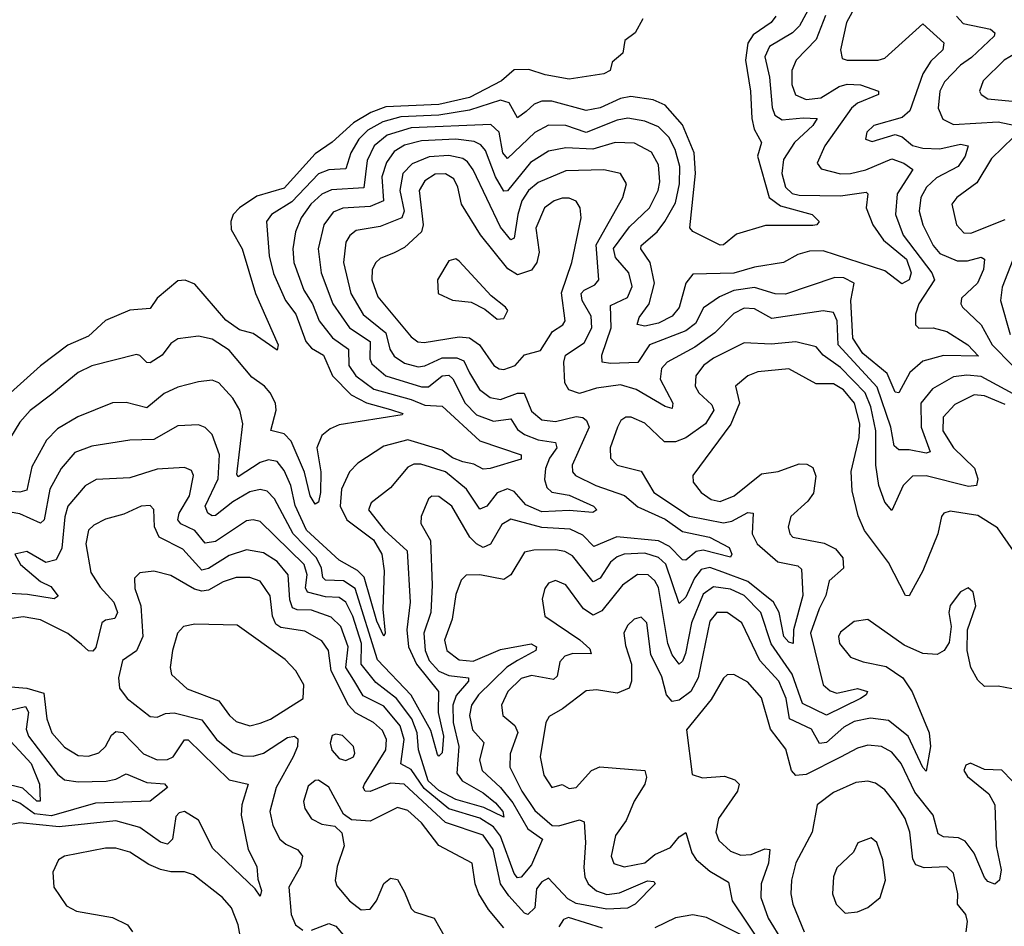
# Model space of a CAD drawing. Extents: x 1678431 to 1860718, y 384618 to 522882.
# Tile 265 of 473: x 1736295 to 1739163, y 498631 to 501273. Entities that reach past the tile are written whole.
import ezdxf

# ---------------------------------------------------------------- set-up
doc = ezdxf.new("R2010")
doc.units = 0

msp = doc.modelspace()

# ---------------------------------------------------------------- linework, layer by layer
at = {"layer": '0CON10XD'}
for points in [[(1738609, 501335), (1738565.6, 501255), (1738545.1, 501234.9), (1738479, 501195), (1738465.2, 501165), (1738479, 501105), (1738486.6, 501016.6), (1738494.6, 500994.6), (1738515, 500981.2), (1738576.5, 500986.5), (1738617.1, 500985), (1738605.2, 500965), (1738551, 500915), (1738519, 500865), (1738514.2, 500825), (1738525, 500784.7), (1738545, 500766.7), (1738565, 500761.7), (1738685, 500759.5), (1738759.8, 500769.8), (1738765.3, 500765), (1738760.3, 500725), (1738779.4, 500675), (1738810.5, 500630.5), (1738877.2, 500575), (1738891.4, 500535), (1738885.7, 500515), (1738863.6, 500503.6), (1738815, 500540.7), (1738635, 500599.1), (1738595, 500598.1), (1738561.5, 500588.5), (1738519.2, 500565), (1738435, 500551.7), (1738375, 500534.6), (1738255, 500530.9), (1738235, 500505.5), (1738215, 500434.5), (1738195, 500408.6), (1738155, 500388.8), (1738115, 500380.2), (1738092.7, 500385), (1738098.8, 500405), (1738128.3, 500445), (1738143.6, 500505), (1738130.8, 500565), (1738104.3, 500605), (1738104.8, 500615), (1738151, 500655), (1738173.8, 500685), (1738205, 500739.6), (1738216.6, 500795), (1738217, 500845), (1738203.4, 500895), (1738185, 500930.5), (1738155, 500960.2), (1738115, 500977.6), (1738065.8, 500985.8), (1738035, 500980), (1737945, 500943.8), (1737885, 500964.8), (1737835, 500965.9), (1737795, 500944), (1737715, 500868), (1737701.4, 500885), (1737690.7, 500945), (1737667.1, 500967.1), (1737435, 500957.3), (1737365, 500936), (1737327, 500905), (1737307, 500863), (1737296.8, 500783.2), (1737202.9, 500777.1), (1737175, 500764.5), (1737142.8, 500735), (1737114.8, 500695), (1737098, 500655), (1737090, 500605), (1737093.4, 500565), (1737122.2, 500485), (1737147.9, 500445), (1737166.9, 500395), (1737205.7, 500345.7), (1737252.6, 500312.6), (1737253.2, 500265), (1737273.8, 500235), (1737326.2, 500196.2), (1737435, 500166.5), (1737475, 500149.5), (1737525, 500146.5), (1737635, 500046), (1737755.5, 500005), (1737755, 499991.9), (1737664.8, 499965.2), (1737645, 499963.5), (1737617.3, 499977.3), (1737585, 499984), (1737555, 499996), (1737525, 500018.8), (1737425, 500048.2), (1737355, 500030.3), (1737279.7, 499980.3), (1737254.8, 499955.2), (1737232.2, 499905), (1737228.2, 499855), (1737247.7, 499815), (1737325, 499757.2), (1737349.3, 499715), (1737356.3, 499666.3), (1737352.7, 499555), (1737359.1, 499485), (1737355, 499476), (1737335, 499520.4), (1737297.9, 499647.9), (1737278.1, 499668.1), (1737225, 499697.4), (1737129.9, 499785), (1737096.7, 499856.7), (1737084.6, 499915), (1737065, 499959.2), (1737045, 499985.3), (1737019.5, 499990.5), (1736995, 499982), (1736930.8, 499940.8), (1736927.3, 499947.3), (1736944.7, 500094.7), (1736936.1, 500135), (1736915, 500170), (1736875, 500214.5), (1736855, 500222.5), (1736815, 500217.8), (1736755, 500201.8), (1736715, 500183.6), (1736665, 500142.1), (1736605, 500157.6), (1736565, 500156.5), (1736464.2, 500115.8), (1736405, 500080.5), (1736372.6, 500047.4), (1736330.2, 499969.8), (1736315, 499902), (1736295, 499896.2), (1736255, 499898.6)], [(1738496.8, 501283.2), (1738483.3, 501265), (1738431.3, 501228.7), (1738415.1, 501204.9), (1738408.9, 501155), (1738423.4, 501065), (1738426.8, 500985), (1738433.5, 500953.5), (1738455.4, 500915), (1738444, 500875), (1738477.9, 500755), (1738510.8, 500730.8), (1738603.3, 500705), (1738623.1, 500685), (1738616.7, 500675), (1738605, 500673.1), (1738466.9, 500673.1), (1738382, 500648), (1738345, 500617.1), (1738335, 500615.6), (1738255.3, 500655.3), (1738246.5, 500666.5), (1738263.5, 500825), (1738259.2, 500885), (1738225, 500966.6), (1738175, 501024), (1738139.7, 501039.7), (1738075, 501049.1), (1738045, 501043.1), (1737985, 501016.1), (1737945, 501008.7), (1737845, 501035.2), (1737815, 501035.2), (1737793.3, 501026.7), (1737769.4, 501005), (1737745, 500986.4), (1737720.6, 501030.6), (1737695, 501038), (1737605, 501008.9), (1737515, 500994.9), (1737405, 500989.6), (1737352.7, 500975), (1737309.1, 500950.9), (1737282.3, 500925), (1737258.8, 500885), (1737245, 500837.8), (1737195, 500834.9), (1737165, 500823.9), (1737087.5, 500742.5), (1737028.4, 500705), (1737013.2, 500685), (1737021, 500585), (1737033.6, 500533.6), (1737068.8, 500455), (1737099.1, 500415), (1737128.4, 500335), (1737145, 500315.7), (1737179.4, 500295), (1737205.8, 500235), (1737259.9, 500179.9), (1737305, 500156.4), (1737375, 500137.2), (1737410.8, 500125), (1737408.2, 500121.8), (1737225, 500092.1), (1737199, 500081), (1737175, 500061.5), (1737160.5, 500025), (1737171.6, 499955), (1737171.2, 499895), (1737165, 499867.1), (1737155, 499861.5), (1737140.6, 499885), (1737124.1, 499954.1), (1737085, 500044.8), (1737065, 500065.6), (1737026.1, 500076.1), (1737042.1, 500135), (1737039.4, 500155), (1737024, 500185), (1737007.9, 500205), (1736970.8, 500230.8), (1736905, 500309.5), (1736855, 500341.6), (1736815, 500350.6), (1736755, 500342.9), (1736735, 500329.5), (1736709.3, 500295), (1736675, 500272.7), (1736665, 500273.8), (1736645, 500294.5), (1736635, 500296.9), (1736505, 500264.2), (1736464.8, 500245.2), (1736388.2, 500181.8), (1736325, 500134), (1736295, 500100.4), (1736251.8, 500028.2)], [(1738641.5, 501285), (1738614.9, 501215.1), (1738556.2, 501155), (1738543.6, 501125), (1738544, 501084), (1738554, 501054), (1738585, 501040.3), (1738627.9, 501045), (1738681.8, 501078.2), (1738705, 501084.8), (1738743.4, 501083.4), (1738796.2, 501065), (1738795.7, 501055), (1738735, 501029.7), (1738717.4, 501015), (1738640, 500905), (1738617.9, 500855), (1738628.7, 500838.7), (1738685, 500823.8), (1738715, 500824.2), (1738758.8, 500835), (1738835, 500867.8), (1738870.3, 500855), (1738896, 500836), (1738850, 500765), (1738845.2, 500705), (1738867.5, 500645), (1738951.1, 500535), (1738959.4, 500515), (1738913.6, 500445), (1738903.9, 500415), (1738903.8, 500383.8), (1738913.8, 500373.8), (1738955, 500375.1), (1738995, 500364.4), (1739055.9, 500325), (1739087.8, 500292.2), (1738985.6, 500294.4), (1738925, 500277.5), (1738886.9, 500245), (1738855, 500185.5), (1738845, 500187.8), (1738821.8, 500241.8), (1738750.4, 500300.4), (1738721.1, 500345), (1738715.6, 500455), (1738725.6, 500505), (1738695, 500520.4), (1738668.7, 500521.3)], [(1738719.8, 501295), (1738703.3, 501265), (1738685.3, 501185.3), (1738689.8, 501159.8), (1738704.7, 501154.7), (1738794.8, 501155.2), (1738815, 501160.5), (1738925, 501261.2), (1738986.8, 501205), (1738983.3, 501185), (1738948.2, 501151.8), (1738925.5, 501115), (1738887.5, 501007.5), (1738865, 500988.2), (1738782.2, 500965), (1738762.1, 500945), (1738758.6, 500925), (1738777.6, 500917.6), (1738845, 500938.7), (1738865, 500931.2), (1738895, 500906.7), (1738925, 500898.3), (1738975, 500896.2), (1739035, 500910.5), (1739057.3, 500905), (1739048.1, 500875), (1739028.4, 500845), (1738965, 500812), (1738935.6, 500785), (1738919.3, 500755), (1738914.8, 500715.2), (1738924.9, 500674.9), (1738955, 500614.7), (1738975, 500591.2), (1739025, 500570), (1739055, 500570.6), (1739095, 500581.3), (1739104.5, 500575), (1739101.7, 500545), (1739084.9, 500505.1), (1739038.3, 500461.7), (1739035.5, 500445), (1739040.4, 500435), (1739095, 500383.6), (1739127.3, 500325), (1739185.9, 500265)], [(1739023.3, 501283.3), (1739042.2, 501262.2), (1739122.2, 501245), (1739134.6, 501235), (1739132.5, 501225), (1739067.3, 501162.7), (1739035, 501140.7), (1738988.2, 501091.8), (1738974.8, 501064.8), (1738970.2, 501015), (1738983, 500983), (1739015, 500967), (1739145, 500975.1), (1739195, 500964.2)], [(1738110, 501275), (1738087.5, 501235), (1738057.5, 501212.5), (1738051.2, 501175), (1738020.8, 501149.2), (1738014.2, 501125), (1737996.2, 501115), (1737895, 501099.2), (1737825, 501112.1), (1737777.9, 501127.9), (1737735, 501127), (1737697.5, 501095), (1737605, 501046.6), (1737515, 501026.1), (1737361.5, 501018.5), (1737317.2, 501002.8), (1737267.3, 500972.7), (1737205, 500915.8), (1737155, 500881.6), (1737065, 500781.5), (1736985, 500758.6), (1736935.2, 500725), (1736916.5, 500705), (1736909.4, 500685), (1736911, 500661), (1736942.4, 500605), (1736981.1, 500475), (1737047.3, 500325), (1737045, 500310), (1736975, 500358.5), (1736935, 500369.4), (1736895, 500397.1), (1736805, 500502.3), (1736776.4, 500513.6), (1736755, 500512.1), (1736695, 500461.2), (1736675, 500431.2), (1736615, 500426.2), (1736545, 500396.3), (1736495, 500350.2), (1736435, 500324.1), (1736355, 500264), (1736267.8, 500185)], [(1739195, 501174.3), (1739161.8, 501155), (1739101.2, 501095), (1739090, 501065), (1739094.8, 501054.8), (1739115, 501042.2), (1739185.2, 501035.2)], [(1738668.7, 500521.3), (1738525, 500473), (1738495, 500474), (1738435, 500492.6), (1738375, 500483.5), (1738332.5, 500465), (1738286.8, 500433.2), (1738262.7, 500387.3), (1738235, 500365.7), (1738128.9, 500325), (1738095, 500274.3), (1738015, 500270.6), (1737990.9, 500275), (1737990, 500295), (1738017.2, 500375), (1738015, 500440), (1738065, 500463.5), (1738078.8, 500495), (1738069.2, 500535), (1738030.2, 500580.2), (1738024, 500606), (1738071.2, 500668.8), (1738129, 500725), (1738154.3, 500775), (1738159.5, 500800.5), (1738155, 500850), (1738135, 500886.5), (1738085, 500913), (1738028.8, 500915), (1737964, 500896), (1737885, 500899), (1737835, 500889.6), (1737782.9, 500857.1), (1737715, 500774.3), (1737705, 500773.3), (1737680.9, 500815), (1737651.5, 500891.5), (1737637.8, 500907.8), (1737618.1, 500918.1), (1737565, 500925.1), (1737465, 500919.8), (1737415, 500907.1), (1737385, 500888.8), (1737362.9, 500857.1), (1737349.5, 500815), (1737354.4, 500745), (1737315, 500728.1), (1737236, 500724), (1737207.9, 500712.1), (1737180.4, 500675), (1737163.7, 500605), (1737172.8, 500535), (1737207.1, 500445), (1737254.9, 500374.9), (1737315.5, 500335), (1737314.2, 500285), (1737319.9, 500269.9), (1737360.9, 500235), (1737465, 500202.8), (1737485, 500203.3), (1737525, 500235.2), (1737545, 500237), (1737556.3, 500226.3), (1737592.2, 500155), (1737625, 500121.3), (1737675, 500102.7), (1737725, 500109.8), (1737745, 500079), (1737764.5, 500064.5), (1737805, 500048.3), (1737855, 500041.1), (1737859.3, 500025), (1737837.6, 499995), (1737826.1, 499965), (1737823.4, 499933.4), (1737829.8, 499909.8), (1737845, 499895.7), (1737895, 499887.1), (1737965.5, 499855), (1737975.6, 499845), (1737963.6, 499836.4), (1737895, 499842.7), (1737815, 499838.8), (1737768.8, 499858.8), (1737735, 499897.6), (1737715, 499905.6), (1737685, 499894.3), (1737655, 499855.2), (1737635, 499846.1), (1737595.6, 499905), (1737535, 499954.8), (1737462.6, 499977.4), (1737442.3, 499977.7), (1737425, 499968.9), (1737375, 499908.5), (1737317.9, 499865), (1737310.9, 499845), (1737357.5, 499785), (1737423.6, 499725), (1737432.2, 499575), (1737422.1, 499495), (1737426.7, 499445), (1737450.6, 499395), (1737514.5, 499315), (1737513.6, 499253.6), (1737529, 499185), (1737525, 499136.8), (1737515, 499127.1), (1737511.8, 499131.8), (1737491.9, 499201.9), (1737434.7, 499304.7), (1737337, 499407), (1737272.1, 499615), (1737237.5, 499637.5), (1737185, 499639.1), (1737177.8, 499647.8), (1737173.4, 499675), (1737158.9, 499705), (1737091.5, 499775), (1737036.9, 499876.9), (1737015, 499899), (1736995, 499904), (1736965, 499897.1), (1736915, 499868), (1736865, 499828), (1736855, 499826.7), (1736842.5, 499835), (1736835.2, 499855), (1736872.4, 499935), (1736876.2, 500005), (1736855, 500064.5), (1736835, 500084.6), (1736815, 500092.7), (1736755, 500089.4), (1736685, 500049.8), (1736615, 500047.9), (1736505, 500030), (1736455, 500011.4), (1736415.1, 499964.9), (1736382.5, 499905), (1736365.9, 499815), (1736355, 499805.3), (1736295, 499832.9), (1736245, 499841.8)], [(1739189.2, 500930.8), (1739125, 500868.8), (1739082.2, 500797.8), (1739024.5, 500755), (1739009.2, 500735), (1739023.3, 500675), (1739045, 500651.9), (1739065, 500651), (1739165, 500690.2)], [(1739235, 500157.6), (1739095, 500232.7), (1739052.9, 500237.1), (1739015, 500231.9), (1738952.9, 500197.1), (1738919.8, 500155), (1738920.8, 500085), (1738946.1, 500013.9), (1738935, 500009.6), (1738885, 500019.8), (1738855, 500018.9), (1738841.3, 500031.3), (1738831.9, 500085), (1738791.9, 500202), (1738678.2, 500325), (1738675.4, 500395.4), (1738665, 500419.2), (1738635, 500424), (1738485, 500402.1), (1738435, 500430.6), (1738405, 500432.5), (1738375, 500416.9), (1738319.5, 500360.5), (1738261.3, 500318.7), (1738180.7, 500275), (1738163.9, 500256.1), (1738160.6, 500225), (1738197.4, 500155), (1738195, 500139.4), (1738175, 500145.3), (1738090.4, 500195), (1738045, 500208.5), (1737975, 500199.1), (1737925, 500183.3), (1737894.1, 500194.1), (1737882.3, 500215), (1737879.7, 500275), (1737884.2, 500295), (1737938.9, 500331.1), (1737961.4, 500375), (1737958.7, 500408.7), (1737932.5, 500455), (1737930.2, 500475), (1737938.6, 500485), (1737970.2, 500499.8), (1737981.9, 500515), (1737973.3, 500616.7), (1738051.2, 500755), (1738061.6, 500795), (1738044.4, 500825), (1737995.7, 500835.7), (1737885, 500832.4), (1737805, 500798.9), (1737776.7, 500775), (1737757.5, 500745), (1737745.1, 500705), (1737735, 500636.2), (1737725, 500631.3), (1737695, 500667.8), (1737615.5, 500835), (1737598.8, 500858.8), (1737585, 500868.4), (1737545, 500877.3), (1737487, 500873), (1737437.5, 500852.5), (1737410.2, 500825), (1737402.2, 500775), (1737414.6, 500715), (1737407.8, 500695), (1737345, 500670.4), (1737275, 500658.1), (1737255.8, 500644.2), (1737244.8, 500625), (1737237.8, 500565), (1737259.5, 500475), (1737295, 500414), (1737360.8, 500360.8), (1737372.7, 500312.7), (1737385, 500292.3), (1737415, 500271.6), (1737455, 500261.3), (1737475, 500264.5), (1737525, 500287.9), (1737567.6, 500287.6), (1737588.3, 500278.3), (1737605, 500243.8), (1737634, 500195), (1737665, 500171.5), (1737695, 500166.2), (1737745, 500184.8), (1737764.4, 500184.4), (1737785, 500131.6), (1737815, 500106.8), (1737855, 500102.4), (1737915, 500116.5), (1737935, 500113.2), (1737945.2, 500105), (1737953.6, 500085), (1737903.9, 499975), (1737905.2, 499955.2), (1737913.4, 499945), (1737973.1, 499915), (1738056, 499886), (1738095, 499853.6), (1738175, 499817), (1738225, 499781.1), (1738303.6, 499765), (1738360.8, 499735), (1738369.3, 499715), (1738365, 499706.9), (1738285, 499726.8), (1738265, 499723), (1738235, 499697.9), (1738225, 499698.6), (1738187.4, 499737.4), (1738155, 499754.4), (1738033.7, 499766.3), (1737967.2, 499737.2), (1737935, 499771), (1737898.3, 499788.3), (1737815, 499792.6), (1737725, 499817.5), (1737698.6, 499801.4), (1737666, 499744), (1737645, 499735.2), (1737625, 499745.2), (1737605.9, 499765), (1737553.5, 499855), (1737515, 499883.4), (1737495.3, 499884.7), (1737485, 499876.7), (1737463.8, 499825), (1737463.1, 499805), (1737491.4, 499755), (1737496.5, 499625), (1737492.3, 499545), (1737472, 499485), (1737475.6, 499435), (1737487.6, 499405), (1737515, 499374.4), (1737545, 499361.5), (1737601.8, 499355), (1737601.9, 499345), (1737566.4, 499303.6), (1737555.9, 499275), (1737556.8, 499225), (1737574, 499155), (1737567.6, 499077.6), (1737583.9, 499055), (1737645, 499019.5), (1737680.4, 498990.4)], [(1737705, 500253.6), (1737737.7, 500265), (1737765, 500296.4), (1737811.3, 500308.7), (1737846.2, 500363.8), (1737876.4, 500383.6), (1737883.3, 500395), (1737872.7, 500477.3), (1737902.5, 500565), (1737930.3, 500695), (1737927.3, 500725), (1737915, 500744.5), (1737895, 500752.8), (1737875, 500752.5), (1737851.5, 500745), (1737823.1, 500725), (1737797.6, 500665), (1737807.9, 500595), (1737801.2, 500565), (1737785, 500542.7), (1737745, 500529.5), (1737716.6, 500546.6), (1737636.4, 500646.4), (1737581.3, 500735), (1737571.1, 500785), (1737559.6, 500809.6), (1737535, 500824), (1737505, 500822.3), (1737475, 500803.7), (1737458.4, 500775), (1737469.6, 500675), (1737465.3, 500654.7), (1737415, 500609.4), (1737385, 500593.7), (1737345, 500577.3), (1737331.5, 500565), (1737320.8, 500545), (1737320, 500515), (1737337.7, 500465), (1737435, 500348.4), (1737454.5, 500334.5), (1737472.5, 500332.5), (1737575, 500348.7), (1737605, 500346), (1737633.9, 500325), (1737675.6, 500265.6), (1737690.8, 500255), (1737705, 500253.6)], [(1737685, 500400.6), (1737705, 500402.5), (1737716, 500425), (1737710, 500435), (1737667.9, 500467.9), (1737575, 500569.2), (1737565, 500575.7), (1737545, 500570), (1737512, 500515), (1737513.3, 500475), (1737555, 500455.6), (1737609.7, 500449.7), (1737649.7, 500429.7), (1737685, 500400.6)], [(1739186.9, 500573.1), (1739156.6, 500493.4), (1739151.7, 500455), (1739179.2, 500355)], [(1739015, 500025.6), (1739076.1, 499966.1), (1739085.5, 499935), (1739081.8, 499915), (1739057.9, 499912.1), (1738935, 499943.7), (1738895, 499942.9), (1738867.7, 499915), (1738835, 499842.5), (1738815, 499866.9), (1738797.4, 499915), (1738788.5, 499975), (1738788.3, 500075), (1738774.2, 500145), (1738757.7, 500185), (1738685, 500259.6), (1738634.9, 500294.9), (1738615, 500319.6), (1738555, 500333.9), (1738483.1, 500326.9), (1738405, 500331.6), (1738315, 500286.6), (1738286.2, 500265), (1738263.9, 500235), (1738261.6, 500205), (1738272.6, 500185), (1738310.8, 500150.8), (1738316, 500135), (1738292.5, 500095), (1738235, 500054.8), (1738205, 500042.8), (1738173.1, 500043.1), (1738115, 500096.9), (1738075.5, 500114.5), (1738060, 500115), (1738045.6, 500105), (1738035.4, 500085), (1738014.7, 500025), (1738015.3, 499995.3), (1738035, 499974.7), (1738105, 499957.6), (1738141.2, 499895), (1738245.8, 499825.8), (1738345, 499806.2), (1738368.4, 499811.6), (1738415, 499836.4), (1738431.4, 499835), (1738428, 499775), (1738443.1, 499745), (1738502.7, 499692.7), (1738561.5, 499681.5), (1738571.7, 499671.8), (1738575.8, 499595), (1738548.8, 499495), (1738547.5, 499455), (1738535, 499458.8), (1738520.2, 499475), (1738506.9, 499545), (1738490.6, 499575), (1738415, 499635.5), (1738343.1, 499663.1), (1738305, 499676.1), (1738279.6, 499670.4), (1738260.2, 499645), (1738235, 499589.8), (1738215, 499571.5), (1738176.4, 499686.4), (1738155, 499705.9), (1738115, 499718.3), (1738055, 499715.1), (1738035, 499707.9), (1738015, 499692.3), (1737985, 499645.7), (1737965, 499634.3), (1737905, 499710.5), (1737882.8, 499722.8), (1737855, 499727.9), (1737792.6, 499727.4), (1737765, 499720.8), (1737725, 499655.4), (1737705, 499641.2), (1737634.7, 499655.3), (1737595, 499653.8), (1737580.6, 499639.4), (1737565, 499597.5), (1737553.9, 499526.1), (1737532.3, 499465), (1737538.4, 499435), (1737575, 499407.7), (1737615, 499403.9), (1737695, 499437.2), (1737784.2, 499454.2), (1737800, 499445), (1737797.7, 499435), (1737744.8, 499405), (1737714, 499386), (1737631.2, 499305), (1737610.5, 499275), (1737604.6, 499245), (1737613.5, 499203.5), (1737646.5, 499166.5), (1737634.3, 499115), (1737641.3, 499085), (1737695.3, 499035.3), (1737731, 498991), (1737775, 498914.8), (1737817.8, 498885), (1737785, 498809.6), (1737755, 498773.7), (1737745, 498772.3), (1737734.9, 498784.9), (1737695, 498893.4), (1737675, 498920.5), (1737635, 498945.7), (1737545, 498972.8), (1737472.3, 499032.3), (1737435, 499087.9), (1737404.4, 499104.4), (1737414.6, 499175), (1737402.4, 499215), (1737355, 499272.4), (1737295, 499302.2), (1737268.2, 499348.2), (1737244.7, 499385), (1737251.2, 499445), (1737230.3, 499505), (1737201.6, 499531.6), (1737145, 499551.7), (1737102.7, 499552.7), (1737089.2, 499559.2), (1737081.9, 499581.9), (1737076.8, 499655), (1737045, 499693.6), (1737005, 499719.2), (1736955, 499727.5), (1736905, 499711.2), (1736845, 499673.9), (1736825, 499668.6), (1736769.7, 499729.7), (1736700.7, 499765), (1736687.3, 499795), (1736685.8, 499845.8), (1736675, 499857.1), (1736648.8, 499855), (1736598, 499832), (1736545, 499817.5), (1736510.2, 499799.8), (1736494.8, 499785), (1736487.1, 499745), (1736501.8, 499661.8), (1736529.2, 499619.2), (1736569, 499575), (1736579.1, 499545), (1736572, 499528), (1736545, 499522.9), (1736534.2, 499515), (1736516.2, 499443.8), (1736507.7, 499432.3), (1736495, 499433.9), (1736475, 499451.8), (1736435, 499484.2), (1736355, 499524.3), (1736305, 499533), (1736265, 499526.9)], [(1739189.2, 499725), (1739142.4, 499792.4), (1739085, 499828), (1739005, 499841.1), (1738986.2, 499835), (1738979.2, 499825), (1738968.9, 499775), (1738925, 499666.7), (1738885.8, 499594.2), (1738875, 499594.5), (1738825, 499690.9), (1738755, 499784.4), (1738736.6, 499826.6), (1738719.6, 499899.6), (1738716.3, 499956.3), (1738739.5, 500055), (1738741.9, 500095), (1738726.2, 500155), (1738694.3, 500194.3), (1738665, 500212.1), (1738615, 500211.3), (1738535, 500255.2), (1738445, 500246.2), (1738415.6, 500235), (1738379.4, 500205), (1738390.8, 500155), (1738366.3, 500093.7), (1738255.5, 499945), (1738256.5, 499925), (1738279.6, 499895), (1738309.1, 499875), (1738335, 499869), (1738375.3, 499885), (1738455, 499949.4), (1738503.6, 499956.4), (1738565, 499978.6), (1738587.7, 499977.7), (1738605, 499967.5), (1738613.1, 499943.1), (1738607, 499893), (1738590.3, 499869.7), (1738541.2, 499825), (1738532.7, 499795), (1738537.7, 499775), (1738546.9, 499765), (1738637.5, 499747.5), (1738670.6, 499730.6), (1738692.6, 499705), (1738694.2, 499675), (1738652.3, 499637.7), (1738642.8, 499595), (1738623.7, 499556.3), (1738598.4, 499485), (1738634.8, 499335), (1738655, 499317.4), (1738675, 499310), (1738735, 499323.6), (1738764.3, 499315), (1738760.6, 499305), (1738743.3, 499295), (1738645, 499246.3), (1738575, 499280.4), (1738545, 499365.6), (1738483.6, 499453.6), (1738453.6, 499545), (1738405, 499594.5), (1738365, 499612.9), (1738315, 499620.2), (1738285, 499598.9), (1738251.8, 499515), (1738233.8, 499426.2), (1738225, 499403.3), (1738215, 499394.6), (1738195, 499422.2), (1738182.6, 499455), (1738155, 499618.5), (1738145, 499637.2), (1738125, 499655.2), (1738094.2, 499655.8), (1738050.3, 499625), (1737989.9, 499550.1), (1737965, 499537.5), (1737936.4, 499556.4), (1737885, 499625.9), (1737855, 499638.7), (1737835, 499630.5), (1737823.9, 499615), (1737816.8, 499585), (1737823.8, 499535), (1737926.1, 499466.1), (1737955, 499439.5), (1737958.9, 499425), (1737905.6, 499425.6), (1737882.1, 499417.9), (1737868.3, 499401.7), (1737860.1, 499359.9), (1737849.5, 499350.5), (1737785, 499361.5), (1737755, 499353.1), (1737716.2, 499315), (1737698, 499275), (1737701.8, 499245), (1737736.5, 499216.5), (1737745.9, 499195.9), (1737723.6, 499133.6), (1737722.2, 499095), (1737757.4, 499025), (1737795, 498968.4), (1737845.3, 498924.7), (1737865, 498923.4), (1737925, 498941.5), (1737938.8, 498935), (1737942.9, 498875), (1737938.1, 498801.9)], [(1739165, 500151), (1739105, 500177), (1739075, 500180), (1739018.3, 500151.7), (1738984.4, 500115), (1738983.8, 500075), (1739015, 500025.6)], [(1737680.4, 498990.4), (1737701.9, 498965), (1737705, 498948.6), (1737646.6, 498976.6), (1737565, 499000.6), (1737515, 499026.4), (1737483.9, 499055), (1737456.7, 499145), (1737452.7, 499195), (1737436.8, 499235), (1737391.8, 499295), (1737331.7, 499341.7), (1737289.1, 499395), (1737290.5, 499455), (1737264.9, 499535), (1737245, 499575.6), (1737225, 499589.3), (1737185, 499591), (1737133.3, 499605), (1737127.2, 499617.2), (1737132.4, 499655), (1737122.9, 499685), (1736995, 499810.8), (1736975, 499815.7), (1736955, 499812.4), (1736865, 499752.3), (1736835, 499747.7), (1736804.7, 499784.7), (1736764.2, 499804.2), (1736755.2, 499815), (1736759.2, 499835), (1736788.8, 499885), (1736800.9, 499945), (1736795, 499958.9), (1736775, 499968), (1736695, 499962.6), (1736615, 499937.5), (1736517.2, 499932.8), (1736485.2, 499914.8), (1736435.2, 499854.9), (1736426, 499824), (1736417, 499733), (1736401.1, 499698.9), (1736371.2, 499691.2), (1736315, 499722.9), (1736280, 499715), (1736297.1, 499685), (1736355, 499636.1), (1736385, 499621.3), (1736407, 499593), (1736394.6, 499585.4), (1736317.8, 499597.8), (1736227.6, 499602.4)], [(1737938.1, 498801.9), (1737940.5, 498775), (1737950.9, 498755), (1737975, 498734), (1738005, 498723.5), (1738041.5, 498728.5), (1738123, 498763), (1738141.2, 498761.2), (1738146, 498755), (1738087.3, 498695), (1738065, 498683.4), (1738005, 498680.4), (1737915, 498697.5), (1737891.3, 498711.3), (1737835, 498771.5), (1737815, 498760.3), (1737800, 498740), (1737794.8, 498685), (1737775, 498665.3), (1737765, 498669.6), (1737719.3, 498719.3), (1737695.4, 498755), (1737674, 498855), (1737645, 498896.3), (1737535, 498933.2), (1737414.6, 499045), (1737375, 499047.9), (1737315, 499023.9), (1737300.5, 499025), (1737295.3, 499035), (1737298.8, 499045), (1737361.5, 499145), (1737363.2, 499175), (1737351.2, 499201.2), (1737325.1, 499225.1), (1737272.8, 499252.8), (1737252, 499275), (1737201.5, 499375), (1737194.2, 499434.2), (1737175, 499462.9), (1737125, 499490.8), (1737055, 499501.7), (1737041, 499511), (1737030.7, 499535), (1737024, 499594), (1736995, 499636.9), (1736965, 499647.8), (1736925, 499647), (1736887.7, 499635), (1736845, 499610.9), (1736825, 499607.7), (1736803.6, 499613.6), (1736735, 499653.6), (1736685, 499665.4), (1736645, 499660.6), (1736629.4, 499645), (1736630.3, 499615), (1736647.3, 499565), (1736653, 499475), (1736635, 499434.1), (1736594.3, 499405.7), (1736582.5, 499355), (1736585.3, 499325), (1736607.8, 499295), (1736675, 499242.3), (1736695, 499240), (1736719, 499251), (1736745, 499253.4), (1736825, 499232.5), (1736867.7, 499175), (1736915, 499137.8), (1736945, 499127.2), (1736975, 499126.4), (1737005, 499135.6), (1737075, 499180.8), (1737095, 499184.7), (1737105, 499176.7), (1737103.9, 499155), (1737090.9, 499125), (1737041.3, 499035), (1737023.4, 498965), (1737031.9, 498925), (1737052.5, 498885), (1737069.8, 498869.8), (1737105, 498853.4), (1737118.8, 498835), (1737112.1, 498805), (1737078.9, 498745), (1737085.2, 498665.2), (1737097.8, 498635), (1737119.8, 498619.8)], [(1739185, 499322.4), (1739145, 499331.1), (1739105, 499329.5), (1739085, 499348.1), (1739065.5, 499385), (1739054.2, 499435), (1739055.6, 499494.4), (1739080, 499565), (1739072, 499605), (1739057.1, 499617.1), (1739035, 499605.8), (1739004.7, 499565.3), (1739000.9, 499545), (1739008.1, 499505), (1739002.2, 499457.8), (1738987.5, 499435), (1738966.6, 499423.4), (1738925, 499426.2), (1738870.5, 499450.5), (1738764.6, 499524.6), (1738725, 499519.1), (1738685, 499487.8), (1738679.2, 499475), (1738682, 499455), (1738714.4, 499415), (1738751.2, 499401.2), (1738818.1, 499388.1), (1738866.5, 499355), (1738894.1, 499314.1), (1738943.6, 499195), (1738947.8, 499155), (1738935, 499083.3), (1738925, 499093.3), (1738882.2, 499185), (1738825, 499230.2), (1738772.3, 499237.7), (1738725, 499227.7), (1738695, 499211.3), (1738645, 499166.7), (1738623.8, 499163.8), (1738601.1, 499205), (1738536.6, 499235), (1738527, 499295), (1738506.1, 499345), (1738450.9, 499405), (1738397.7, 499515), (1738355, 499545.3), (1738325, 499545.3), (1738305, 499520.4), (1738271, 499355), (1738249, 499315), (1738215, 499289.5), (1738195, 499286), (1738178.6, 499305), (1738165, 499357.5), (1738133.2, 499423.2), (1738121.1, 499515), (1738105, 499531.5), (1738084, 499526), (1738065, 499507.9), (1738054.7, 499484.7), (1738059, 499449), (1738076.7, 499395), (1738076.9, 499345), (1738069.6, 499325), (1738035, 499309.8), (1737975, 499319.6), (1737945, 499317.5), (1737875.7, 499264.3), (1737837.3, 499242.7), (1737826.9, 499225), (1737810.7, 499125), (1737821.4, 499071.4), (1737845, 499035.8), (1737875, 499044.4), (1737895, 499032.3), (1737915, 499035.4), (1737960.5, 499085), (1737984.2, 499095.8), (1738115.8, 499085), (1738120.8, 499065), (1738115.4, 499045), (1738084.8, 498995.2), (1738061, 498939), (1738030.4, 498895), (1738017.2, 498835), (1738025, 498813.8), (1738055, 498804.3), (1738115, 498816.1), (1738145, 498840), (1738189.8, 498860.2), (1738215, 498891.8), (1738235, 498904.3), (1738252.3, 498845), (1738265, 498825.3), (1738305, 498791.2), (1738359, 498759), (1738370, 498705), (1738457.1, 498575)], [(1736965, 499215.3), (1736995, 499222.4), (1737025, 499234.3), (1737120, 499295), (1737122.7, 499335), (1737098.8, 499375), (1737068, 499408), (1736928.2, 499508.2), (1736805, 499511.5), (1736772, 499505), (1736754.4, 499485), (1736740, 499435), (1736732.9, 499385), (1736736.9, 499365), (1736782.7, 499322.7), (1736875, 499288), (1736905.3, 499245), (1736925, 499227.6), (1736965, 499215.3)], [(1739185.6, 499055), (1739155.4, 499085.4), (1739105, 499087.5), (1739064, 499106), (1739050, 499100), (1739044.2, 499085), (1739055, 499067.5), (1739117.2, 499017.2), (1739135.3, 498985.3), (1739138.9, 498865), (1739153.5, 498795), (1739148.2, 498765), (1739135, 498753.6), (1739115, 498761.2), (1739105, 498772.7), (1739074.4, 498844.4), (1739048.8, 498878.8), (1739029.1, 498889.1), (1738985, 498891.7), (1738970.2, 498900.2), (1738955.7, 498955), (1738901.7, 499021.7), (1738861.7, 499105), (1738835, 499138.1), (1738804.8, 499154.8), (1738765, 499158.3), (1738735, 499150.4), (1738685, 499123.7), (1738585, 499073.7), (1738555, 499070.5), (1738542.7, 499085), (1738526.6, 499146.6), (1738481.6, 499205), (1738455, 499296.9), (1738415, 499342.6), (1738375, 499364.7), (1738355, 499363.8), (1738345, 499353.8), (1738308.5, 499291.5), (1738236.4, 499203.6), (1738253.2, 499073.2), (1738283.4, 499063.4), (1738347.9, 499067.9), (1738378, 499058), (1738390, 499045), (1738385.3, 499025), (1738330, 498945), (1738322.5, 498905), (1738330.8, 498880.8), (1738365, 498850), (1738395, 498838.1), (1738425, 498840.2), (1738465, 498856.8), (1738480, 498855), (1738475.2, 498815), (1738454.8, 498755), (1738453, 498715), (1738474.8, 498655), (1738516.1, 498586.1)], [(1736268.7, 499328.7), (1736315, 499325.1), (1736365, 499310.4), (1736373.4, 499235), (1736387.8, 499195), (1736425, 499152.6), (1736465, 499129), (1736495, 499126.8), (1736525, 499136.6), (1736545, 499154.6), (1736561.8, 499188.2), (1736575, 499198.9), (1736595.2, 499195.2), (1736655, 499133.2), (1736695, 499115.7), (1736725, 499117.4), (1736741.5, 499125), (1736775, 499173.8), (1736785, 499174.7), (1736905, 499057.6), (1736960.5, 499045), (1736941.6, 498985), (1736940, 498955), (1736960, 498855), (1736985.3, 498805), (1736988, 498768), (1736998.5, 498735), (1736995, 498718.8), (1736980.2, 498740.2), (1736857.5, 498857.5), (1736815, 498939.7), (1736775, 498965.2), (1736758.9, 498961.1), (1736749.6, 498950.4), (1736739.8, 498885), (1736725, 498869.8), (1736705, 498876.1), (1736645, 498919), (1736575, 498938.5), (1736409.7, 498920.3), (1736295, 498932.1), (1736255.6, 498924.4)], [(1736246.2, 499256.2), (1736311.1, 499271.1), (1736320, 499255), (1736313.9, 499205), (1736320.5, 499185), (1736405, 499074.3), (1736425, 499057.7), (1736465, 499052), (1736546.3, 499053.7), (1736575, 499059.2), (1736605, 499075.2), (1736665, 499049.6), (1736716.2, 499046.2), (1736725.5, 499035), (1736674.3, 498995.7), (1736515, 498989.7), (1736387.6, 498952.4), (1736338.2, 498958.2), (1736295, 498990.1), (1736265, 499001.8)], [(1736245.2, 499195.1), (1736327.8, 499105), (1736352.3, 499045), (1736354.2, 498995.8), (1736345, 498995.5), (1736303.5, 499033.5), (1736240.9, 499049.1)], [(1737245, 499114.4), (1737266.5, 499125), (1737271.1, 499135), (1737266.7, 499155), (1737235, 499186.6), (1737215, 499190.9), (1737205, 499186.9), (1737198.8, 499165), (1737203.9, 499143.9), (1737225, 499120), (1737245, 499114.4)], [(1737705, 498626.4), (1737660, 498680), (1737631.8, 498725), (1737620.8, 498755), (1737612.2, 498815), (1737515, 498866.8), (1737465, 498932.2), (1737425, 498968.1), (1737395, 498977.3), (1737315, 498937.5), (1737260.7, 498940.7), (1737237.7, 498957.7), (1737195, 499036.5), (1737165, 499056.9), (1737155, 499055.6), (1737135, 499038.9), (1737121.2, 498995), (1737125, 498974.2), (1737145, 498944.5), (1737175, 498928.8), (1737212.4, 498922.4), (1737233, 498903), (1737240, 498865), (1737219.4, 498805), (1737213.9, 498763.9), (1737218.8, 498748.8), (1737255, 498705.5), (1737288.9, 498678.9), (1737315, 498681.1), (1737333.6, 498705), (1737355, 498755.8), (1737375, 498771.4), (1737395, 498767.5), (1737415, 498730), (1737435, 498682.9), (1737445, 498673.5), (1737501.4, 498655), (1737535, 498596.2)], [(1739051.2, 498615), (1739055.2, 498645), (1739050.6, 498665), (1739026.1, 498695), (1739026.7, 498725), (1739015, 498785.6), (1738995, 498804.6), (1738928.8, 498801.2), (1738905, 498810), (1738896.3, 498826.3), (1738887.8, 498905), (1738873.3, 498945), (1738845, 498990.7), (1738815, 499028.7), (1738787.8, 499047.8), (1738765, 499053.4), (1738730.4, 499049.6), (1738665, 499020.9), (1738617.8, 498985), (1738603.2, 498905), (1738555, 498815.8), (1738542.2, 498765), (1738540.5, 498725), (1738546.3, 498695), (1738579.5, 498615)], [(1738699.1, 498669.1), (1738735, 498672.9), (1738765, 498685.5), (1738800.5, 498715), (1738816.5, 498765), (1738809.1, 498825), (1738790.9, 498875), (1738775, 498888.5), (1738736.2, 498873.8), (1738723.1, 498846.9), (1738675, 498801.4), (1738664.6, 498775), (1738661.8, 498725), (1738672.9, 498695), (1738699.1, 498669.1)], [(1736943.5, 498566.5), (1736930.8, 498635), (1736911.8, 498685), (1736885, 498714.6), (1736800.8, 498780.8), (1736775, 498789.5), (1736735, 498789.3), (1736705, 498796.5), (1736670.9, 498810.9), (1736615, 498846.8), (1736575, 498858.6), (1736545, 498858.1), (1736425, 498835.5), (1736408, 498825), (1736391.1, 498788.9), (1736393.8, 498745), (1736430.9, 498690.9), (1736460, 498675), (1736565, 498656.8), (1736609.1, 498635), (1736623.2, 498615)], [(1737992.1, 498625), (1737893.3, 498656.7), (1737878.9, 498651.1), (1737865, 498629.5)], [(1738409.3, 498599.3), (1738295, 498656.2), (1738255, 498663.8), (1738204.6, 498655.4), (1738145, 498626.8)], [(1737145, 498619.4), (1737195, 498639.3), (1737215, 498631.7), (1737238.1, 498605)]]:
    msp.add_lwpolyline(points, dxfattribs=at)

doc.saveas('drawing.dxf')
